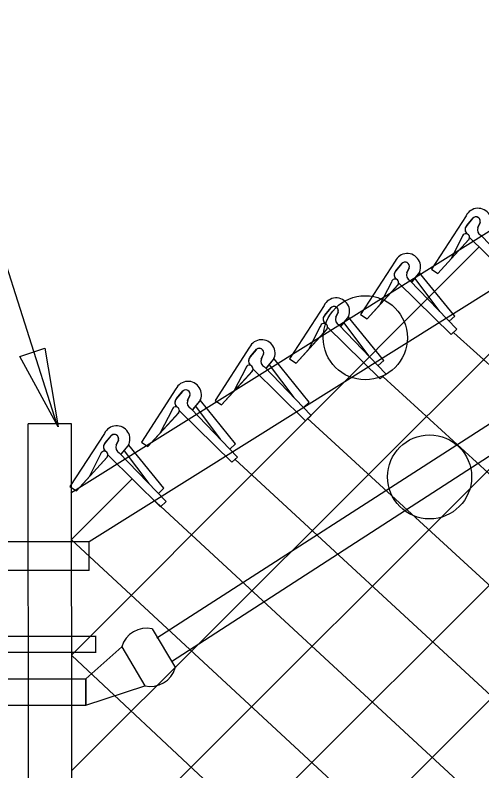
# Model space of a CAD drawing. Extents: x 0 to 2.85, y -0.1 to 1.83.
# Drawn here: x 2.4608 to 2.4933, y 0.9059 to 0.9586 of the extents above; entities that cross this region are included whole.
import ezdxf

# ---------------------------------------------------------------- set-up
doc = ezdxf.new("R2010")
doc.units = 0
for name, color, linetype in [('CT_Dimensions', 7, 'Continuous'), ('sb_Chainlink Fence', 7, 'Continuous'), ('sb_Existing Structural Steel', 7, 'Continuous')]:
    doc.layers.add(name, color=color, linetype=linetype)

msp = doc.modelspace()

# ---------------------------------------------------------------- linework, layer by layer
at = {"layer": 'CT_Dimensions'}
msp.add_line((2.4636960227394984, 0.9301183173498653), (2.365536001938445, 1.2377384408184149), dxfattribs=at)
msp.add_lwpolyline([(2.46285863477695, 0.9354001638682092), (2.4637790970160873, 0.9299043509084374), (2.4611259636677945, 0.9348045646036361)], close=True, dxfattribs=at)
at = {"layer": 'sb_Chainlink Fence'}
for p, q in [((2.4647654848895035, 0.8818058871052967), (2.580847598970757, 0.9978880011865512)), ((2.4647550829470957, 0.8898565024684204), (2.5593142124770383, 0.9842715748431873)), ((2.4647446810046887, 0.897907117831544), (2.537454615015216, 0.9706061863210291)), ((2.4647342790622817, 0.9059577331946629), (2.515066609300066, 0.9562305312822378)), ((2.4921843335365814, 0.9446112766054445), (2.489782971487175, 0.9408994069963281)), ((2.4922382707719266, 0.9439429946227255), (2.4926783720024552, 0.9444742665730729)), ((2.4926376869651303, 0.9444305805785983), (2.4922382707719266, 0.9439429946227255)), ((2.4931624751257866, 0.9441500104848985), (2.493002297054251, 0.9437941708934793)), ((2.493002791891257, 0.943806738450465), (2.4931622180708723, 0.9441419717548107)), ((2.490231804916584, 0.9405989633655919), (2.4923793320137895, 0.9429568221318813)), ((2.490231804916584, 0.9405989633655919), (2.4923656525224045, 0.9429429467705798)), ((2.4919207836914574, 0.9431532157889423), (2.4911239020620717, 0.9415940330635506)), ((2.492422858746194, 0.9431067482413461), (2.4960846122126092, 0.9394985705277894)), ((2.493219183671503, 0.9432568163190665), (2.496476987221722, 0.9398609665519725)), ((2.464723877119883, 0.9140083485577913), (2.4930773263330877, 0.9424250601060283)), ((2.487247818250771, 0.941457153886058), (2.484846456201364, 0.9377452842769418)), ((2.487301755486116, 0.9407888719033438), (2.4877418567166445, 0.9413201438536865)), ((2.48770117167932, 0.9412764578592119), (2.487301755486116, 0.9407888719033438)), ((2.4882259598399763, 0.9409958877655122), (2.488065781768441, 0.9406400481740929)), ((2.488066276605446, 0.9406526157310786), (2.488225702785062, 0.9409878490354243)), ((2.489782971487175, 0.9408994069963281), (2.490231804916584, 0.9405989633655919)), ((2.4884187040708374, 0.9400084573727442), (2.488908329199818, 0.940599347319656)), ((2.4884251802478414, 0.940017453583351), (2.4889107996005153, 0.940601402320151)), ((2.488908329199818, 0.940599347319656), (2.4889441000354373, 0.9406677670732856)), ((2.4889441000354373, 0.9406677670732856), (2.488974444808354, 0.940740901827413)), ((2.4913973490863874, 0.937631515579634), (2.4889558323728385, 0.9406431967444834)), ((2.4852952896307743, 0.9374448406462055), (2.487442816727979, 0.9398026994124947)), ((2.4852952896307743, 0.9374448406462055), (2.487429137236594, 0.9397888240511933)), ((2.4869842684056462, 0.9399990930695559), (2.486187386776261, 0.9384399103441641)), ((2.487486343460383, 0.9399526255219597), (2.491148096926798, 0.9363444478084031)), ((2.488282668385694, 0.9401026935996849), (2.491540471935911, 0.9367068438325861)), ((2.4903552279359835, 0.9379536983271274), (2.4886363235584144, 0.9402474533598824)), ((2.4823010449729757, 0.9383618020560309), (2.4798996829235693, 0.9346499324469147)), ((2.482354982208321, 0.9376935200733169), (2.4827950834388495, 0.9382247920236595)), ((2.4827543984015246, 0.9381811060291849), (2.482354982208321, 0.9376935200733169)), ((2.483279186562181, 0.9379005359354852), (2.4831190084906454, 0.9375446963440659)), ((2.48311950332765, 0.9375572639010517), (2.4832789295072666, 0.9378924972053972)), ((2.484846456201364, 0.9377452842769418), (2.4852952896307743, 0.9374448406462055)), ((2.483471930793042, 0.9369131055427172), (2.483961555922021, 0.9375039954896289)), ((2.4834784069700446, 0.9369221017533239), (2.483964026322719, 0.937506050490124)), ((2.4854084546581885, 0.9348583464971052), (2.4836895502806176, 0.9371521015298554)), ((2.483961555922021, 0.9375039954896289), (2.483997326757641, 0.9375724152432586)), ((2.483997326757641, 0.9375724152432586), (2.484027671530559, 0.937645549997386)), ((2.486450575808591, 0.934536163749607), (2.4840090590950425, 0.9375478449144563)), ((2.4913973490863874, 0.937631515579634), (2.491004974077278, 0.9372691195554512)), ((2.480348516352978, 0.9343494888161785), (2.4824960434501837, 0.9367073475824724)), ((2.480348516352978, 0.9343494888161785), (2.4824823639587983, 0.9366934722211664)), ((2.482037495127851, 0.9369037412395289), (2.481240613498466, 0.9353445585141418)), ((2.482539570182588, 0.9368572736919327), (2.486201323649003, 0.933249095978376)), ((2.4833358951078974, 0.9370073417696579), (2.486593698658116, 0.9336114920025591)), ((2.491540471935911, 0.9367068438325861), (2.491148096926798, 0.9363444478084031)), ((2.4913399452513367, 0.9364705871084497), (2.5597406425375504, 0.8743714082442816)), ((2.4771093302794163, 0.93544955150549), (2.47470796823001, 0.9317376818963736)), ((2.4771632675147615, 0.9347812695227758), (2.47760336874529, 0.9353125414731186)), ((2.4775626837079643, 0.9352688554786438), (2.4771632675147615, 0.9347812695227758)), ((2.4780874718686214, 0.9349882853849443), (2.477927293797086, 0.9346324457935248)), ((2.4779277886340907, 0.9346450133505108), (2.478087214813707, 0.9349802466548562)), ((2.4782802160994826, 0.9340008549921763), (2.478769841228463, 0.9345917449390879)), ((2.478286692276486, 0.934009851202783), (2.4787723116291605, 0.9345937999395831)), ((2.478769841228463, 0.9345917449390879), (2.4788056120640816, 0.9346601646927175)), ((2.4788056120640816, 0.9346601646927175), (2.4788359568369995, 0.9347332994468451)), ((2.4812588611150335, 0.9316239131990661), (2.478817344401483, 0.9346355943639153)), ((2.4798996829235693, 0.9346499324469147), (2.480348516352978, 0.9343494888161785)), ((2.486450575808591, 0.934536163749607), (2.4860582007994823, 0.9341737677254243)), ((2.476845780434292, 0.9339914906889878), (2.4760488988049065, 0.9324323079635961)), ((2.4781441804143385, 0.9340950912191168), (2.4814019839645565, 0.930699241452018)), ((2.480216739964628, 0.9319460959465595), (2.4784978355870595, 0.9342398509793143)), ((2.47515680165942, 0.9314372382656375), (2.4773043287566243, 0.9337950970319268)), ((2.47515680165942, 0.9314372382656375), (2.477290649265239, 0.9337812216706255)), ((2.4773478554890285, 0.9339450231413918), (2.481009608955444, 0.9303368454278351)), ((2.486593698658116, 0.9336114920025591), (2.486201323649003, 0.933249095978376)), ((2.4864193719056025, 0.9333963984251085), (2.554425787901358, 0.8710376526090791)), ((2.4719803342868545, 0.9325492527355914), (2.4695789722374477, 0.9288373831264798)), ((2.4720342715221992, 0.9318809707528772), (2.472474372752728, 0.9324122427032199)), ((2.4724336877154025, 0.9323685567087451), (2.4720342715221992, 0.9318809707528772)), ((2.4729584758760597, 0.9320879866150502), (2.4727982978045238, 0.9317321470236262)), ((2.472798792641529, 0.931744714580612), (2.4729582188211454, 0.9320799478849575)), ((2.47315122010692, 0.9311005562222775), (2.4736408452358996, 0.931691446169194)), ((2.4731576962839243, 0.931109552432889), (2.4736433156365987, 0.9316935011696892)), ((2.4736408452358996, 0.931691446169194), (2.473676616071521, 0.9317598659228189)), ((2.473676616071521, 0.9317598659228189), (2.4737069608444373, 0.9318330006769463)), ((2.4761298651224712, 0.9287236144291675), (2.4736883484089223, 0.9317352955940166)), ((2.47470796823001, 0.9317376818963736), (2.47515680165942, 0.9314372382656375)), ((2.4812588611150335, 0.9316239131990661), (2.480866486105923, 0.9312615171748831)), ((2.4700278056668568, 0.9285369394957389), (2.472175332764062, 0.9308947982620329)), ((2.4700278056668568, 0.9285369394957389), (2.472161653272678, 0.9308809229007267)), ((2.47171678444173, 0.9310911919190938), (2.470919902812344, 0.9295320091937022)), ((2.472218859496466, 0.9310447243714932), (2.475880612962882, 0.9274365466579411)), ((2.4730151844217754, 0.9311947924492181), (2.476272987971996, 0.9277989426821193)), ((2.4750877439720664, 0.9290457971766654), (2.473368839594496, 0.9313395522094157)), ((2.4814019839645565, 0.930699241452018), (2.481009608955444, 0.9303368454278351)), ((2.48111064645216, 0.930506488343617), (2.5499264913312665, 0.8674223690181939)), ((2.4670026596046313, 0.9294497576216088), (2.4646012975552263, 0.9257378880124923)), ((2.4670565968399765, 0.9287814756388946), (2.467496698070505, 0.9293127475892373)), ((2.467456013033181, 0.9292690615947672), (2.4670565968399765, 0.9287814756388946)), ((2.4679808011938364, 0.9289884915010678), (2.4678206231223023, 0.9286326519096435)), ((2.467821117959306, 0.9286452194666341), (2.467980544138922, 0.928980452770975)), ((2.468698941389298, 0.9286603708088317), (2.4687292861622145, 0.9287335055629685)), ((2.4695789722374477, 0.9288373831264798), (2.4700278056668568, 0.9285369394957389)), ((2.4761298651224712, 0.9287236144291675), (2.47573749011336, 0.9283612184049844)), ((2.4681735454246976, 0.9280010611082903), (2.468663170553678, 0.9285919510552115)), ((2.468180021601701, 0.9280100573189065), (2.4686656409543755, 0.9285940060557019)), ((2.470110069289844, 0.9259463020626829), (2.4683911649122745, 0.9282400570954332)), ((2.468663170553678, 0.9285919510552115), (2.468698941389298, 0.9286603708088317)), ((2.4711521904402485, 0.9256241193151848), (2.468710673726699, 0.9286358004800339)), ((2.4650501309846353, 0.9254374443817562), (2.4671976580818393, 0.9277953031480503)), ((2.4650501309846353, 0.9254374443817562), (2.467183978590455, 0.9277814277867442)), ((2.4667391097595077, 0.9279916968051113), (2.4659422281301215, 0.9264325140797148)), ((2.4672411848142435, 0.9279452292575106), (2.470902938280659, 0.9243370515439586)), ((2.468037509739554, 0.9280952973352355), (2.471295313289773, 0.9246994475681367)), ((2.476272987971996, 0.9277989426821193), (2.475880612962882, 0.9274365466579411)), ((2.476083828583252, 0.9276495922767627), (2.5448211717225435, 0.8640632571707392)), ((2.4647134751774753, 0.9220589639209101), (2.4689301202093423, 0.9262715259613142)), ((2.4646012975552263, 0.9257378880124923), (2.4650501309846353, 0.9254374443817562)), ((2.4711521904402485, 0.9256241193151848), (2.470759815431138, 0.9252617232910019)), ((2.4703011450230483, 0.9249308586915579), (2.5398956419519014, 0.860549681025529)), ((2.471295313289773, 0.9246994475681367), (2.470902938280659, 0.9243370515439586)), ((2.4647135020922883, 0.9220381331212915), (2.5346911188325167, 0.8570917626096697)), ((2.4647239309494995, 0.913966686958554), (2.529280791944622, 0.8536408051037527))]:
    msp.add_line(p, q, dxfattribs=at)
for centre, radius, start, end in [((2.493026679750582, 0.9442044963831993), 0.0009354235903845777, 331.31683079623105, 154.22348362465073), ((2.4928723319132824, 0.9442383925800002), 0.00030330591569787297, 343.05845601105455, 140.68050902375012), ((2.492873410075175, 0.9442398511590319), 0.000304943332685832, 341.2780577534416, 129.76109879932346), ((2.4925004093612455, 0.9436621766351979), 0.0003843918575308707, 140.7453603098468, 233.54895292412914), ((2.4925109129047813, 0.9436627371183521), 0.0003909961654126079, 134.21088561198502, 232.77805807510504), ((2.49339151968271, 0.9436385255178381), 0.00041880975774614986, 157.02698513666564, 245.70153370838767), ((2.492173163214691, 0.9431114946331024), 0.0002558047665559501, 319.56516219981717, 170.6132592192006), ((2.4880901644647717, 0.9410503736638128), 0.0009354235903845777, 331.31683079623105, 154.22348362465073), ((2.487935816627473, 0.9410842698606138), 0.00030330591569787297, 343.05845601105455, 140.68050902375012), ((2.4879368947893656, 0.9410857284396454), 0.000304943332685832, 341.2780577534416, 129.76109879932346), ((2.4875638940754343, 0.9405080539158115), 0.0003843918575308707, 140.7453603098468, 233.54895292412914), ((2.48757439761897, 0.9405086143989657), 0.0003909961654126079, 134.21088561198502, 232.77805807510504), ((2.488455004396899, 0.9404844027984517), 0.00041880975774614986, 157.02698513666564, 245.70153370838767), ((2.48723664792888, 0.9399573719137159), 0.0002558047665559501, 319.56516219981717, 170.6132592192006), ((2.483143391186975, 0.9379550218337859), 0.0009354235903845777, 331.31683079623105, 154.22348362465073), ((2.4829890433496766, 0.9379889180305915), 0.00030330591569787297, 343.05845601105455, 140.68050902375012), ((2.4829901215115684, 0.9379903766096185), 0.000304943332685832, 341.2780577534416, 129.76109879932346), ((2.4826276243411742, 0.9374132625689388), 0.0003909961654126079, 134.21088561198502, 232.77805807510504), ((2.4826171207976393, 0.9374127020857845), 0.0003843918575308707, 140.7453603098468, 233.54895292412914), ((2.483508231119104, 0.9373890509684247), 0.00041880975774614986, 157.02698513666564, 245.70153370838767), ((2.482289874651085, 0.9368620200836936), 0.0002558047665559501, 319.56516219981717, 170.6132592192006), ((2.477951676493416, 0.935042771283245), 0.0009354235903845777, 331.31683079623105, 154.22348362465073), ((2.4777973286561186, 0.9350766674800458), 0.00030330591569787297, 343.05845601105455, 140.68050902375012), ((2.47779840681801, 0.9350781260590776), 0.000304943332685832, 341.2780577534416, 129.76109879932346), ((2.47742540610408, 0.9345004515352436), 0.0003843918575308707, 140.7453603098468, 233.54895292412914), ((2.4774359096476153, 0.9345010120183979), 0.0003909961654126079, 134.21088561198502, 232.77805807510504), ((2.478316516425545, 0.9344768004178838), 0.00041880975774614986, 157.02698513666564, 245.70153370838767), ((2.4770981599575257, 0.9339497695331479), 0.0002558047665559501, 319.56516219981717, 170.6132592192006), ((2.4728226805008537, 0.932142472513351), 0.0009354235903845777, 331.31683079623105, 154.22348362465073), ((2.472668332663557, 0.9321763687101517), 0.00030330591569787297, 343.05845601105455, 140.68050902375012), ((2.4726694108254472, 0.9321778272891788), 0.000304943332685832, 341.2780577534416, 129.76109879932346), ((2.4723069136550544, 0.9316007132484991), 0.0003909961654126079, 134.21088561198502, 232.77805807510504), ((2.472296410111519, 0.9316001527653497), 0.0003843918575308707, 140.7453603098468, 233.54895292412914), ((2.4731875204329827, 0.9315765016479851), 0.00041880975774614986, 157.02698513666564, 245.70153370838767), ((2.4719691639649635, 0.931049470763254), 0.0002558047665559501, 319.56516219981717, 170.6132592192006), ((2.4678450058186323, 0.9290429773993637), 0.0009354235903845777, 331.31683079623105, 154.22348362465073), ((2.4676906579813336, 0.9290768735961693), 0.00030330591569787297, 343.05845601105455, 140.68050902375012), ((2.467691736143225, 0.929078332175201), 0.000304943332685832, 341.2780577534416, 129.76109879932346), ((2.4673187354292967, 0.9285006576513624), 0.0003843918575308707, 140.7453603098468, 233.54895292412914), ((2.4673292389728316, 0.9285012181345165), 0.0003909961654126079, 134.21088561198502, 232.77805807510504), ((2.4669914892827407, 0.9279499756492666), 0.0002558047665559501, 319.56516219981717, 170.6132592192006), ((2.46820984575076, 0.9284770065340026), 0.00041880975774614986, 157.02698513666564, 245.70153370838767)]:
    msp.add_arc(centre, radius, start, end, dxfattribs=at)
at = {"layer": 'sb_Existing Structural Steel'}
for p, q in [((2.6689906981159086, 1.053235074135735), (2.4646754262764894, 0.9252836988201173)), ((2.6689602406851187, 1.0490331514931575), (2.465953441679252, 0.9219020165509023)), ((2.470659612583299, 0.9151961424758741), (2.5988328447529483, 0.9978389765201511)), ((2.471672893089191, 0.9135585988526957), (2.5994699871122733, 0.9962454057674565)), ((2.464703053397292, 0.9301225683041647), (2.461686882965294, 0.9301225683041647)), ((2.4618656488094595, 0.8130735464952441), (2.461686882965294, 0.9301225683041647)), ((2.4648818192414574, 0.8130735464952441), (2.464703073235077, 0.9301095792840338)), ((2.465953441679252, 0.9219020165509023), (2.4474439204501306, 0.9219020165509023)), ((2.465953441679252, 0.9199008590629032), (2.465953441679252, 0.9219020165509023)), ((2.465953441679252, 0.9199008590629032), (2.4474439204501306, 0.9199008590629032)), ((2.470337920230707, 0.9158314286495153), (2.4719427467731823, 0.9131167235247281)), ((2.4664251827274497, 0.9152888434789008), (2.4474439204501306, 0.9152888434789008)), ((2.466415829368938, 0.91414749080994), (2.466415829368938, 0.9152606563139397)), ((2.4657198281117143, 0.9123408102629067), (2.468206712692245, 0.9145715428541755)), ((2.468206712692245, 0.9145715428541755), (2.4698115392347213, 0.911856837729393)), ((2.4664251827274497, 0.9141756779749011), (2.4474439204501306, 0.9141756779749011)), ((2.4657178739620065, 0.9123292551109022), (2.4474439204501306, 0.9123292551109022)), ((2.4657198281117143, 0.9104966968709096), (2.4657198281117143, 0.9123408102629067)), ((2.4657198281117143, 0.9123408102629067), (2.4657198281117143, 0.9104966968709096)), ((2.4657198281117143, 0.9104966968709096), (2.4698115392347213, 0.911856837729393)), ((2.465703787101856, 0.9104851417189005), (2.4474439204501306, 0.9104851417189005))]:
    msp.add_line(p, q, dxfattribs=at)
for centre in [(2.4851687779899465, 0.9361166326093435), (2.4896448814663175, 0.9264196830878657)]:
    msp.add_circle(centre, 0.002929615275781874, dxfattribs=at)
for centre, radius, start, end in [((2.4699384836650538, 0.9140736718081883), 0.0018019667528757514, 77.20420676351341, 163.97559843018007), ((2.4702100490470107, 0.9136142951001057), 0.0018019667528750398, 257.20420954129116, 343.9756012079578)]:
    msp.add_arc(centre, radius, start, end, dxfattribs=at)

doc.saveas('drawing.dxf')
